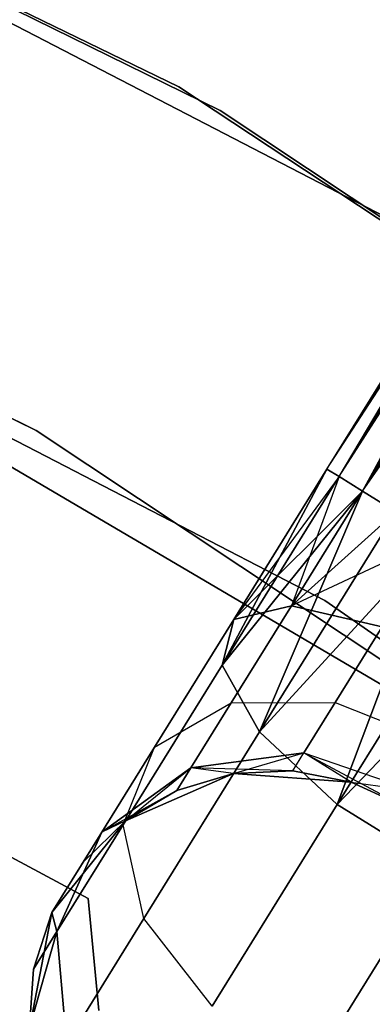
# Model space of a CAD drawing. Extents: x -91 to 91, y -91 to 262.
# Tile 453 of 480: x 30.8 to 32.23, y 51.44 to 55.44. Entities that reach past the tile are written whole.
import ezdxf

# ---------------------------------------------------------------- set-up
doc = ezdxf.new("R2010")
doc.units = 0
doc.header["$LTSCALE"] = 25.4
doc.layers.get('0').update_dxf_attribs({"linetype": 'CONTINUOUS'})

# ---------------------------------------------------------------- blocks, each defined once
blk = doc.blocks.new('ETE0_STL_1')
at = {"color": 0}
for p, q in [((32.0495, 53.613, 169.8871), (36.1023, 60.1506, 170.1281)), ((32.0495, 53.613, 169.8871), (36.1023, 60.1506, 170.1281)), ((32.0495, 53.613, 170.1281), (36.1023, 60.1506, 170.1281)), ((32.0495, 53.613, 170.1281), (36.1023, 60.1506, 170.1281)), ((32.0985, 53.5826, 170.3622), (36.1023, 60.1506, 170.1281)), ((32.0985, 53.5826, 170.3622), (36.1023, 60.1506, 170.1281)), ((32.0495, 53.613, 169.8871), (36.1513, 60.1202, 169.653)), ((32.0495, 53.613, 169.8871), (36.1513, 60.1202, 169.653)), ((32.0985, 53.5826, 169.653), (36.1513, 60.1202, 169.653)), ((32.0985, 53.5826, 169.653), (36.1513, 60.1202, 169.653)), ((32.1938, 53.5236, 169.4395), (36.1513, 60.1202, 169.653)), ((32.1938, 53.5236, 169.4395), (36.1513, 60.1202, 169.653)), ((32.0985, 53.5826, 170.3622), (36.2466, 60.0612, 170.5757)), ((32.0985, 53.5826, 170.3622), (36.2466, 60.0612, 170.5757)), ((32.1938, 53.5236, 170.5757), (36.2466, 60.0612, 170.5757)), ((32.1938, 53.5236, 170.5757), (36.2466, 60.0612, 170.5757)), ((32.1938, 53.5236, 169.4395), (36.3824, 59.977, 169.2591)), ((32.1938, 53.5236, 169.4395), (36.3824, 59.977, 169.2591)), ((31.4471, 55.1664, 158.5), (23.9774, 58.7991, 158.5)), ((23.9774, 58.7991, 159.5), (31.4471, 55.1664, 159.5)), ((31.4471, 55.1664, 158.5), (23.9774, 58.7991, 158.5)), ((23.9774, 58.7991, 159.5), (31.4471, 55.1664, 159.5)), ((24.1565, 58.7257, 159.5), (31.6151, 55.0703, 159.5)), ((31.6151, 55.0703, 169), (24.1565, 58.7257, 169)), ((24.1565, 58.7257, 159.5), (31.6151, 55.0703, 159.5)), ((31.6151, 55.0703, 169), (24.1565, 58.7257, 169)), ((32.8159, 54.3633, 330.5076), (25.4393, 58.1815, 330.5076)), ((25.4393, 58.1815, 321.0076), (32.8159, 54.3633, 321.0076)), ((32.8159, 54.3633, 330.5076), (25.4393, 58.1815, 330.5076)), ((25.4393, 58.1815, 321.0076), (32.8159, 54.3633, 321.0076)), ((30.8683, 53.7694, 159.5), (23.5859, 57.3385, 159.5)), ((23.5859, 57.3385, 169), (30.8683, 53.7694, 169)), ((23.5859, 57.3385, 169), (30.8683, 53.7694, 169)), ((30.8683, 53.7694, 159.5), (23.5859, 57.3385, 159.5)), ((24.8384, 56.8072, 330.5076), (32.0407, 53.0791, 330.5076)), ((32.0407, 53.0791, 321.0076), (24.8384, 56.8072, 321.0076)), ((32.0407, 53.0791, 321.0076), (24.8384, 56.8072, 321.0076)), ((24.8384, 56.8072, 330.5076), (32.0407, 53.0791, 330.5076)), ((32.0495, 53.613, 320.1281), (33.7023, 56.1696, 320.1334)), ((32.0495, 53.613, 320.1281), (33.7023, 56.1696, 320.1334)), ((32.0495, 53.613, 320.1281), (33.6158, 56.1396, 319.6635)), ((32.0495, 53.613, 319.8871), (33.6158, 56.1396, 319.6635)), ((32.0495, 53.613, 319.8871), (33.6158, 56.1396, 319.6635)), ((32.0495, 53.613, 320.1281), (33.6158, 56.1396, 319.6635)), ((32.0985, 53.5826, 320.3622), (33.7023, 56.1696, 320.1334)), ((32.0985, 53.5826, 320.3622), (33.7023, 56.1696, 320.1334)), ((32.0985, 53.5826, 319.653), (33.6158, 56.1396, 319.6635)), ((32.0985, 53.5826, 319.653), (33.6158, 56.1396, 319.6635)), ((32.1938, 53.5236, 320.5757), (33.7023, 56.1696, 320.1334)), ((32.1938, 53.5236, 320.5757), (33.7023, 56.1696, 320.1334)), ((32.1938, 53.5236, 319.4395), (33.6158, 56.1396, 319.6635)), ((32.1938, 53.5236, 319.4395), (33.6158, 56.1396, 319.6635)), ((32.1938, 53.5236, 320.5757), (33.9644, 56.0764, 320.5228)), ((32.1938, 53.5236, 320.5757), (33.9644, 56.0764, 320.5228)), ((32.1938, 53.5236, 319.4395), (33.7248, 55.9933, 319.2211)), ((32.1938, 53.5236, 319.4395), (33.7248, 55.9933, 319.2211)), ((34.8351, 51.2281, 327.5076), (27.8505, 55.3367, 327.5076)), ((27.8505, 55.3367, 328.5076), (34.8351, 51.2281, 328.5076)), ((34.8351, 51.2281, 327.5076), (27.8505, 55.3367, 327.5076)), ((27.8505, 55.3367, 328.5076), (34.8351, 51.2281, 328.5076)), ((38.3787, 50.5898, 158.5), (31.4471, 55.1664, 158.5)), ((31.4471, 55.1664, 158.5), (31.4471, 55.1664, 159.5)), ((31.4471, 55.1664, 159.5), (38.3787, 50.5898, 159.5)), ((31.4471, 55.1664, 158.5), (31.4471, 55.1664, 159.5)), ((38.3787, 50.5898, 158.5), (31.4471, 55.1664, 158.5)), ((31.4471, 55.1664, 159.5), (38.3787, 50.5898, 159.5)), ((31.6151, 55.0703, 159.5), (38.5328, 50.4725, 159.5)), ((38.5328, 50.4725, 169), (31.6151, 55.0703, 169)), ((31.6151, 55.0703, 159.5), (38.5328, 50.4725, 159.5)), ((31.6151, 55.0703, 159.5), (31.6151, 55.0703, 169)), ((38.5328, 50.4725, 169), (31.6151, 55.0703, 169)), ((31.6151, 55.0703, 159.5), (31.6151, 55.0703, 169)), ((26.1289, 54.5294, 164.5076), (31.079, 51.8678, 164.5076)), ((31.079, 51.8678, 162.5076), (26.1289, 54.5294, 162.5076)), ((31.079, 51.8678, 162.5076), (26.1289, 54.5294, 162.5076)), ((26.1289, 54.5294, 164.5076), (31.079, 51.8678, 164.5076)), ((37.6225, 49.2803, 159.5), (30.8683, 53.7694, 159.5)), ((30.8683, 53.7694, 169), (37.6225, 49.2803, 169)), ((30.8683, 53.7694, 169), (37.6225, 49.2803, 169)), ((30.8683, 53.7694, 169), (30.8683, 53.7694, 159.5)), ((37.6225, 49.2803, 159.5), (30.8683, 53.7694, 159.5)), ((30.8683, 53.7694, 169), (30.8683, 53.7694, 159.5)), ((31.6238, 52.8167, 319.8322), (32.0495, 53.613, 319.8871)), ((31.6238, 52.8167, 319.8322), (32.0495, 53.613, 319.8871)), ((32.0495, 53.613, 170.1281), (31.6238, 52.8167, 170.183)), ((32.0495, 53.613, 170.1281), (31.6238, 52.8167, 170.183)), ((31.6705, 53.0017, 320.2712), (32.0495, 53.613, 319.8871)), ((31.6705, 53.0017, 320.2712), (32.0495, 53.613, 320.1281)), ((31.6705, 53.0017, 320.2712), (32.0495, 53.613, 319.8871)), ((31.6705, 53.0017, 320.2712), (32.0495, 53.613, 320.1281)), ((32.0495, 53.613, 169.8871), (31.6705, 53.0017, 169.744)), ((32.0495, 53.613, 170.1281), (31.6705, 53.0017, 169.744)), ((32.0495, 53.613, 170.1281), (31.6705, 53.0017, 169.744)), ((32.0495, 53.613, 169.8871), (31.6705, 53.0017, 169.744)), ((32.0495, 53.613, 319.8871), (32.0985, 53.5826, 319.653)), ((32.0985, 53.5826, 320.3622), (32.0495, 53.613, 320.1281)), ((32.0495, 53.613, 319.8871), (32.0985, 53.5826, 319.653)), ((32.0985, 53.5826, 320.3622), (32.0495, 53.613, 320.1281)), ((32.0985, 53.5826, 169.653), (32.0495, 53.613, 169.8871)), ((32.0495, 53.613, 170.1281), (32.0985, 53.5826, 170.3622)), ((32.0495, 53.613, 170.1281), (32.0985, 53.5826, 170.3622)), ((32.0985, 53.5826, 169.653), (32.0495, 53.613, 169.8871)), ((31.6238, 52.8167, 319.8322), (32.0985, 53.5826, 319.653)), ((31.6238, 52.8167, 319.8322), (32.0985, 53.5826, 319.653)), ((32.0985, 53.5826, 170.3622), (31.6238, 52.8167, 170.183)), ((32.0985, 53.5826, 170.3622), (31.6238, 52.8167, 170.183)), ((32.0985, 53.5826, 320.3622), (31.6705, 53.0017, 320.2712)), ((32.0985, 53.5826, 320.3622), (31.6705, 53.0017, 320.2712)), ((32.0985, 53.5826, 169.653), (31.6705, 53.0017, 169.744)), ((32.0985, 53.5826, 169.653), (31.6705, 53.0017, 169.744)), ((32.0985, 53.5826, 169.653), (31.905, 53.0578, 169.3306)), ((32.0985, 53.5826, 169.653), (31.905, 53.0578, 169.3306)), ((32.0985, 53.5826, 319.653), (32.1938, 53.5236, 319.4395)), ((32.1938, 53.5236, 320.5757), (32.0985, 53.5826, 320.3622)), ((32.0985, 53.5826, 319.653), (32.1938, 53.5236, 319.4395)), ((32.1938, 53.5236, 320.5757), (32.0985, 53.5826, 320.3622)), ((32.1938, 53.5236, 169.4395), (32.0985, 53.5826, 169.653)), ((32.0985, 53.5826, 170.3622), (32.1938, 53.5236, 170.5757)), ((32.0985, 53.5826, 170.3622), (32.1938, 53.5236, 170.5757)), ((32.1938, 53.5236, 169.4395), (32.0985, 53.5826, 169.653)), ((31.6238, 52.8167, 319.8322), (32.1938, 53.5236, 319.4395)), ((31.6238, 52.8167, 319.8322), (32.1938, 53.5236, 319.4395)), ((32.1938, 53.5236, 170.5757), (31.6238, 52.8167, 170.183)), ((32.1938, 53.5236, 170.5757), (31.6238, 52.8167, 170.183)), ((32.1938, 53.5236, 320.5757), (31.6705, 53.0017, 320.2712)), ((32.1938, 53.5236, 320.5757), (31.6705, 53.0017, 320.2712)), ((31.7754, 52.5454, 319.4683), (32.1938, 53.5236, 319.4395)), ((31.7754, 52.5454, 319.4683), (32.1938, 53.5236, 319.4395)), ((32.1938, 53.5236, 170.5757), (31.7754, 52.5454, 170.5469)), ((32.1938, 53.5236, 170.5757), (31.7754, 52.5454, 170.5469)), ((31.905, 53.0578, 320.6847), (32.1938, 53.5236, 320.5757)), ((31.905, 53.0578, 320.6847), (32.1938, 53.5236, 320.5757)), ((32.1938, 53.5236, 169.4395), (31.905, 53.0578, 169.3306)), ((32.1938, 53.5236, 169.4395), (31.905, 53.0578, 169.3306)), ((32.1938, 53.5236, 319.4395), (32.3296, 53.4393, 319.2591)), ((32.3296, 53.4393, 320.7561), (32.1938, 53.5236, 320.5757)), ((32.1938, 53.5236, 319.4395), (32.3296, 53.4393, 319.2591)), ((32.3296, 53.4393, 320.7561), (32.1938, 53.5236, 320.5757)), ((32.3296, 53.4393, 169.2591), (32.1938, 53.5236, 169.4395)), ((32.1938, 53.5236, 170.5757), (32.3296, 53.4393, 170.7561)), ((32.1938, 53.5236, 170.5757), (32.3296, 53.4393, 170.7561)), ((32.3296, 53.4393, 169.2591), (32.1938, 53.5236, 169.4395)), ((31.7754, 52.5454, 319.4683), (32.3296, 53.4393, 319.2591)), ((31.7754, 52.5454, 319.4683), (32.3296, 53.4393, 319.2591)), ((32.3296, 53.4393, 170.7561), (31.7754, 52.5454, 170.5469)), ((32.3296, 53.4393, 170.7561), (31.7754, 52.5454, 170.5469)), ((32.3296, 53.4393, 320.7561), (31.905, 53.0578, 320.6847)), ((32.3296, 53.4393, 320.7561), (31.905, 53.0578, 320.6847)), ((32.3296, 53.4393, 169.2591), (31.905, 53.0578, 169.3306)), ((32.3296, 53.4393, 169.2591), (31.905, 53.0578, 169.3306)), ((31.7754, 52.5454, 319.4683), (32.4983, 53.3348, 319.1222)), ((31.7754, 52.5454, 319.4683), (32.4983, 53.3348, 319.1222)), ((32.4983, 53.3348, 170.8931), (31.7754, 52.5454, 170.5469)), ((32.4983, 53.3348, 170.8931), (31.7754, 52.5454, 170.5469)), ((32.4983, 53.3348, 320.8931), (31.905, 53.0578, 320.6847)), ((32.4983, 53.3348, 320.8931), (31.905, 53.0578, 320.6847)), ((32.0908, 52.2497, 319.2628), (32.4983, 53.3348, 319.1222)), ((32.0908, 52.2497, 319.2628), (32.4983, 53.3348, 319.1222)), ((32.4983, 53.3348, 170.8931), (32.0908, 52.2497, 170.7524)), ((32.4983, 53.3348, 170.8931), (32.0908, 52.2497, 170.7524)), ((32.0908, 52.2497, 319.2628), (32.6898, 53.216, 319.0367)), ((32.0908, 52.2497, 319.2628), (32.6898, 53.216, 319.0367)), ((32.6898, 53.216, 170.9785), (32.0908, 52.2497, 170.7524)), ((32.6898, 53.216, 170.9785), (32.0908, 52.2497, 170.7524)), ((31.6603, 52.663, 320.9951), (31.905, 53.0578, 320.6847)), ((31.6603, 52.663, 320.9951), (31.905, 53.0578, 320.6847)), ((31.905, 53.0578, 169.3306), (31.6603, 52.663, 169.0201)), ((31.905, 53.0578, 169.3306), (31.6603, 52.663, 169.0201)), ((31.6705, 53.0017, 320.2712), (31.905, 53.0578, 320.6847)), ((31.6705, 53.0017, 320.2712), (31.905, 53.0578, 320.6847)), ((31.905, 53.0578, 169.3306), (31.6705, 53.0017, 169.744)), ((31.905, 53.0578, 169.3306), (31.6705, 53.0017, 169.744)), ((32.2735, 52.9723, 320.9779), (31.905, 53.0578, 320.6847)), ((32.2735, 52.9723, 320.9779), (31.905, 53.0578, 320.6847)), ((31.905, 53.0578, 169.3306), (32.2735, 52.9723, 169.0373)), ((31.905, 53.0578, 169.3306), (32.2735, 52.9723, 169.0373)), ((32.0407, 53.0791, 330.5076), (38.6948, 48.4429, 330.5076)), ((38.6948, 48.4429, 321.0076), (32.0407, 53.0791, 321.0076)), ((32.0407, 53.0791, 321.0076), (32.0407, 53.0791, 330.5076)), ((32.0407, 53.0791, 321.0076), (32.0407, 53.0791, 330.5076)), ((38.6948, 48.4429, 321.0076), (32.0407, 53.0791, 321.0076)), ((32.0407, 53.0791, 330.5076), (38.6948, 48.4429, 330.5076)), ((32.0908, 52.2497, 319.2628), (32.8932, 53.0899, 319.0076)), ((32.0908, 52.2497, 319.2628), (32.8932, 53.0899, 319.0076)), ((32.8932, 53.0899, 171.0076), (32.0908, 52.2497, 170.7524)), ((32.8932, 53.0899, 171.0076), (32.0908, 52.2497, 170.7524)), ((31.3493, 52.4834, 320.6786), (31.6705, 53.0017, 320.2712)), ((31.3493, 52.4834, 320.6786), (31.6705, 53.0017, 320.2712)), ((31.6705, 53.0017, 169.744), (31.3493, 52.4834, 169.3366)), ((31.6705, 53.0017, 169.744), (31.3493, 52.4834, 169.3366)), ((31.6238, 52.8167, 319.8322), (31.6705, 53.0017, 320.2712)), ((31.6238, 52.8167, 319.8322), (31.6705, 53.0017, 320.2712)), ((31.6705, 53.0017, 169.744), (31.6238, 52.8167, 170.183)), ((31.6705, 53.0017, 169.744), (31.6238, 52.8167, 170.183)), ((32.083, 52.665, 321.2195), (32.2735, 52.9723, 320.9779)), ((32.083, 52.665, 321.2195), (32.2735, 52.9723, 320.9779)), ((32.2735, 52.9723, 169.0373), (32.083, 52.665, 168.7957)), ((32.2735, 52.9723, 169.0373), (32.083, 52.665, 168.7957)), ((31.2213, 52.1675, 320.3427), (31.6238, 52.8167, 319.8322)), ((31.2213, 52.1675, 320.3427), (31.6238, 52.8167, 319.8322)), ((31.6238, 52.8167, 170.183), (31.2213, 52.1675, 169.6726)), ((31.6238, 52.8167, 170.183), (31.2213, 52.1675, 169.6726)), ((31.7754, 52.5454, 319.4683), (31.6238, 52.8167, 319.8322)), ((31.7754, 52.5454, 319.4683), (31.6238, 52.8167, 319.8322)), ((31.6238, 52.8167, 170.183), (31.7754, 52.5454, 170.5469)), ((31.6238, 52.8167, 170.183), (31.7754, 52.5454, 170.5469)), ((31.3493, 52.4834, 320.6786), (31.6603, 52.663, 320.9951)), ((31.3493, 52.4834, 320.6786), (31.6603, 52.663, 320.9951)), ((31.3493, 52.4834, 169.3366), (31.6603, 52.663, 169.0201)), ((31.3493, 52.4834, 169.3366), (31.6603, 52.663, 169.0201)), ((31.4967, 52.3991, 321.4596), (31.6603, 52.663, 320.9951)), ((31.4967, 52.3991, 321.4596), (31.6603, 52.663, 320.9951)), ((31.6603, 52.663, 169.0201), (31.4967, 52.3991, 168.5556)), ((31.6603, 52.663, 169.0201), (31.4967, 52.3991, 168.5556)), ((31.6603, 52.663, 320.9951), (32.083, 52.665, 321.2195)), ((31.6603, 52.663, 320.9951), (32.083, 52.665, 321.2195)), ((31.6603, 52.663, 169.0201), (32.083, 52.665, 168.7957)), ((31.6603, 52.663, 169.0201), (32.083, 52.665, 168.7957)), ((31.9557, 52.4596, 321.5811), (32.083, 52.665, 321.2195)), ((31.9557, 52.4596, 321.5811), (32.083, 52.665, 321.2195)), ((32.083, 52.665, 168.7957), (31.9557, 52.4596, 168.4341)), ((32.083, 52.665, 168.7957), (31.9557, 52.4596, 168.4341)), ((32.083, 52.665, 321.2195), (32.5207, 52.4889, 321.3005)), ((32.083, 52.665, 321.2195), (32.5207, 52.4889, 321.3005)), ((32.083, 52.665, 168.7957), (32.5207, 52.4889, 168.7147)), ((32.083, 52.665, 168.7957), (32.5207, 52.4889, 168.7147)), ((31.3056, 51.7875, 320.0641), (31.7754, 52.5454, 319.4683)), ((31.3056, 51.7875, 320.0641), (31.7754, 52.5454, 319.4683)), ((31.7754, 52.5454, 170.5469), (31.3056, 51.7875, 169.9511)), ((31.7754, 52.5454, 170.5469), (31.3056, 51.7875, 169.9511)), ((32.0908, 52.2497, 319.2628), (31.7754, 52.5454, 319.4683)), ((32.0908, 52.2497, 319.2628), (31.7754, 52.5454, 319.4683)), ((31.7754, 52.5454, 170.5469), (32.0908, 52.2497, 170.7524)), ((31.7754, 52.5454, 170.5469), (32.0908, 52.2497, 170.7524)), ((31.1346, 52.1372, 321.2884), (31.3493, 52.4834, 320.6786)), ((31.1346, 52.1372, 321.2884), (31.3493, 52.4834, 320.6786)), ((31.3493, 52.4834, 169.3366), (31.1346, 52.1372, 168.7269)), ((31.3493, 52.4834, 169.3366), (31.1346, 52.1372, 168.7269)), ((31.2213, 52.1675, 320.3427), (31.3493, 52.4834, 320.6786)), ((31.2213, 52.1675, 320.3427), (31.3493, 52.4834, 320.6786)), ((31.2213, 52.1675, 169.6726), (31.3493, 52.4834, 169.3366)), ((31.2213, 52.1675, 169.6726), (31.3493, 52.4834, 169.3366)), ((31.4967, 52.3991, 321.4596), (31.9557, 52.4596, 321.5811)), ((31.4967, 52.3991, 321.4596), (31.9557, 52.4596, 321.5811)), ((31.9557, 52.4596, 168.4341), (31.4967, 52.3991, 168.5556)), ((31.9557, 52.4596, 168.4341), (31.4967, 52.3991, 168.5556)), ((31.6702, 52.3756, 322.0076), (31.9557, 52.4596, 321.5811)), ((31.6702, 52.3756, 322.0076), (31.9557, 52.4596, 321.5811)), ((31.911, 52.3875, 322.0076), (31.9557, 52.4596, 321.5811)), ((31.911, 52.3875, 322.0076), (31.9557, 52.4596, 321.5811)), ((31.911, 52.3875, 168.0076), (31.9557, 52.4596, 168.4341)), ((31.911, 52.3875, 168.0076), (31.9557, 52.4596, 168.4341)), ((32.1476, 52.3414, 322.0076), (31.9557, 52.4596, 321.5811)), ((31.9557, 52.4596, 321.5811), (32.4065, 52.3047, 321.6249)), ((31.9557, 52.4596, 321.5811), (32.4065, 52.3047, 321.6249)), ((32.1476, 52.3414, 322.0076), (31.9557, 52.4596, 321.5811)), ((32.1476, 52.3414, 168.0076), (31.9557, 52.4596, 168.4341)), ((31.9557, 52.4596, 168.4341), (32.3664, 52.24, 168.0076)), ((32.1476, 52.3414, 168.0076), (31.9557, 52.4596, 168.4341)), ((31.9557, 52.4596, 168.4341), (32.3664, 52.24, 168.0076)), ((31.9557, 52.4596, 168.4341), (32.4065, 52.3047, 168.3903)), ((31.9557, 52.4596, 168.4341), (32.4065, 52.3047, 168.3903)), ((31.4967, 52.3991, 321.4596), (31.1346, 52.1372, 321.2884)), ((31.4967, 52.3991, 321.4596), (31.1346, 52.1372, 321.2884)), ((31.1346, 52.1372, 168.7269), (31.4967, 52.3991, 168.5556)), ((31.1346, 52.1372, 168.7269), (31.4967, 52.3991, 168.5556)), ((31.2316, 52.1841, 322.0076), (31.4967, 52.3991, 321.4596)), ((31.2316, 52.1841, 322.0076), (31.4967, 52.3991, 321.4596)), ((31.6702, 52.3756, 327.5076), (31.2316, 52.1841, 327.5076)), ((31.2316, 52.1841, 163.5076), (31.6702, 52.3756, 163.5076)), ((31.6702, 52.3756, 327.5076), (31.2316, 52.1841, 327.5076)), ((31.2316, 52.1841, 163.5076), (31.6702, 52.3756, 163.5076)), ((31.4393, 52.3065, 322.0076), (31.4967, 52.3991, 321.4596)), ((31.4393, 52.3065, 322.0076), (31.4967, 52.3991, 321.4596)), ((31.4967, 52.3991, 168.5556), (31.4393, 52.3065, 168.0076)), ((31.4967, 52.3991, 168.5556), (31.4393, 52.3065, 168.0076)), ((31.6702, 52.3756, 322.0076), (31.4393, 52.3065, 322.0076)), ((31.4393, 52.3065, 322.0076), (31.6702, 52.3756, 327.5076)), ((31.4393, 52.3065, 322.0076), (31.6702, 52.3756, 327.5076)), ((31.6702, 52.3756, 322.0076), (31.4393, 52.3065, 322.0076)), ((31.6702, 52.3756, 168.0076), (31.4393, 52.3065, 168.0076)), ((31.4393, 52.3065, 168.0076), (31.6702, 52.3756, 163.5076)), ((31.4393, 52.3065, 168.0076), (31.6702, 52.3756, 163.5076)), ((31.6702, 52.3756, 168.0076), (31.4393, 52.3065, 168.0076)), ((31.6702, 52.3756, 322.0076), (31.4967, 52.3991, 321.4596)), ((31.6702, 52.3756, 322.0076), (31.4967, 52.3991, 321.4596)), ((31.911, 52.3875, 168.0076), (31.4967, 52.3991, 168.5556)), ((31.911, 52.3875, 168.0076), (31.4967, 52.3991, 168.5556)), ((31.6702, 52.3756, 168.0076), (31.4967, 52.3991, 168.5556)), ((31.6702, 52.3756, 168.0076), (31.4967, 52.3991, 168.5556)), ((31.911, 52.3875, 322.0076), (31.6702, 52.3756, 327.5076)), ((31.911, 52.3875, 322.0076), (31.6702, 52.3756, 322.0076)), ((31.911, 52.3875, 322.0076), (31.6702, 52.3756, 327.5076)), ((31.911, 52.3875, 322.0076), (31.6702, 52.3756, 322.0076)), ((31.911, 52.3875, 168.0076), (31.6702, 52.3756, 168.0076)), ((31.6702, 52.3756, 163.5076), (31.911, 52.3875, 168.0076)), ((31.911, 52.3875, 168.0076), (31.6702, 52.3756, 168.0076)), ((31.6702, 52.3756, 163.5076), (31.911, 52.3875, 168.0076)), ((32.1476, 52.3414, 327.5076), (31.6702, 52.3756, 327.5076)), ((31.6702, 52.3756, 163.5076), (32.1476, 52.3414, 163.5076)), ((32.1476, 52.3414, 327.5076), (31.6702, 52.3756, 327.5076)), ((31.6702, 52.3756, 322.0076), (31.6702, 52.3756, 327.5076)), ((31.6702, 52.3756, 322.0076), (31.6702, 52.3756, 327.5076)), ((31.6702, 52.3756, 163.5076), (32.1476, 52.3414, 163.5076)), ((31.6702, 52.3756, 168.0076), (31.6702, 52.3756, 163.5076)), ((31.6702, 52.3756, 168.0076), (31.6702, 52.3756, 163.5076)), ((32.1476, 52.3414, 322.0076), (31.911, 52.3875, 322.0076)), ((31.911, 52.3875, 322.0076), (32.1476, 52.3414, 327.5076)), ((31.911, 52.3875, 322.0076), (32.1476, 52.3414, 327.5076)), ((32.1476, 52.3414, 322.0076), (31.911, 52.3875, 322.0076)), ((32.1476, 52.3414, 168.0076), (31.911, 52.3875, 168.0076)), ((31.911, 52.3875, 168.0076), (32.1476, 52.3414, 163.5076)), ((31.911, 52.3875, 168.0076), (32.1476, 52.3414, 163.5076)), ((32.1476, 52.3414, 168.0076), (31.911, 52.3875, 168.0076)), ((32.3664, 52.24, 327.5076), (32.1476, 52.3414, 327.5076)), ((32.1476, 52.3414, 163.5076), (32.3664, 52.24, 163.5076)), ((32.3664, 52.24, 322.0076), (32.1476, 52.3414, 322.0076)), ((32.1476, 52.3414, 322.0076), (32.1476, 52.3414, 327.5076)), ((32.3664, 52.24, 327.5076), (32.1476, 52.3414, 327.5076)), ((32.1476, 52.3414, 322.0076), (32.1476, 52.3414, 327.5076)), ((32.1476, 52.3414, 322.0076), (32.4065, 52.3047, 321.6249)), ((32.1476, 52.3414, 322.0076), (32.4065, 52.3047, 321.6249)), ((32.3664, 52.24, 322.0076), (32.1476, 52.3414, 322.0076)), ((32.3664, 52.24, 168.0076), (32.1476, 52.3414, 168.0076)), ((32.1476, 52.3414, 168.0076), (32.1476, 52.3414, 163.5076)), ((32.1476, 52.3414, 168.0076), (32.1476, 52.3414, 163.5076)), ((32.3664, 52.24, 168.0076), (32.1476, 52.3414, 168.0076)), ((32.1476, 52.3414, 163.5076), (32.3664, 52.24, 163.5076)), ((31.4393, 52.3065, 168.0076), (31.1346, 52.1372, 168.7269)), ((31.4393, 52.3065, 168.0076), (31.1346, 52.1372, 168.7269)), ((31.4393, 52.3065, 322.0076), (31.2316, 52.1841, 327.5076)), ((31.4393, 52.3065, 322.0076), (31.2316, 52.1841, 322.0076)), ((31.4393, 52.3065, 322.0076), (31.2316, 52.1841, 327.5076)), ((31.4393, 52.3065, 322.0076), (31.2316, 52.1841, 322.0076)), ((31.4393, 52.3065, 168.0076), (31.2316, 52.1841, 168.0076)), ((31.2316, 52.1841, 163.5076), (31.4393, 52.3065, 168.0076)), ((31.4393, 52.3065, 168.0076), (31.2316, 52.1841, 168.0076)), ((31.2316, 52.1841, 163.5076), (31.4393, 52.3065, 168.0076)), ((31.583, 51.4305, 319.9068), (32.0908, 52.2497, 319.2628)), ((31.583, 51.4305, 319.9068), (32.0908, 52.2497, 319.2628)), ((32.0908, 52.2497, 170.7524), (31.583, 51.4305, 170.1084)), ((32.0908, 52.2497, 170.7524), (31.583, 51.4305, 170.1084)), ((32.4976, 51.9975, 319.2628), (32.0908, 52.2497, 319.2628)), ((32.4976, 51.9975, 319.2628), (32.0908, 52.2497, 319.2628)), ((32.0908, 52.2497, 170.7524), (32.4976, 51.9975, 170.7524)), ((32.0908, 52.2497, 170.7524), (32.4976, 51.9975, 170.7524)), ((31.2316, 52.1841, 327.5076), (30.9322, 51.8107, 327.5076)), ((30.9322, 51.8107, 163.5076), (31.2316, 52.1841, 163.5076)), ((31.2316, 52.1841, 327.5076), (30.9322, 51.8107, 327.5076)), ((30.9322, 51.8107, 163.5076), (31.2316, 52.1841, 163.5076)), ((31.2316, 52.1841, 322.0076), (31.0592, 52.0156, 322.0076)), ((31.0592, 52.0156, 322.0076), (31.2316, 52.1841, 327.5076)), ((31.0592, 52.0156, 322.0076), (31.2316, 52.1841, 327.5076)), ((31.2316, 52.1841, 322.0076), (31.0592, 52.0156, 322.0076)), ((31.2316, 52.1841, 168.0076), (31.0592, 52.0156, 168.0076)), ((31.0592, 52.0156, 168.0076), (31.2316, 52.1841, 163.5076)), ((31.0592, 52.0156, 168.0076), (31.2316, 52.1841, 163.5076)), ((31.2316, 52.1841, 168.0076), (31.0592, 52.0156, 168.0076)), ((31.2316, 52.1841, 322.0076), (31.1346, 52.1372, 321.2884)), ((31.2316, 52.1841, 322.0076), (31.1346, 52.1372, 321.2884)), ((31.2316, 52.1841, 168.0076), (31.1346, 52.1372, 168.7269)), ((31.2316, 52.1841, 168.0076), (31.1346, 52.1372, 168.7269)), ((31.2316, 52.1841, 322.0076), (31.2316, 52.1841, 327.5076)), ((31.2316, 52.1841, 322.0076), (31.2316, 52.1841, 327.5076)), ((31.2316, 52.1841, 168.0076), (31.2316, 52.1841, 163.5076)), ((31.2316, 52.1841, 168.0076), (31.2316, 52.1841, 163.5076)), ((30.9322, 51.8107, 322.0076), (31.1346, 52.1372, 321.2884)), ((30.9322, 51.8107, 322.0076), (31.1346, 52.1372, 321.2884)), ((31.1346, 52.1372, 168.7269), (30.9322, 51.8107, 168.0076)), ((31.1346, 52.1372, 168.7269), (30.9322, 51.8107, 168.0076)), ((30.9524, 51.7337, 321.1065), (31.2213, 52.1675, 320.3427)), ((30.9524, 51.7337, 321.1065), (31.2213, 52.1675, 320.3427)), ((31.2213, 52.1675, 169.6726), (30.9524, 51.7337, 168.9087)), ((31.2213, 52.1675, 169.6726), (30.9524, 51.7337, 168.9087)), ((31.1346, 52.1372, 321.2884), (30.9524, 51.7337, 321.1065)), ((31.1346, 52.1372, 321.2884), (30.9524, 51.7337, 321.1065)), ((30.9524, 51.7337, 168.9087), (31.1346, 52.1372, 168.7269)), ((30.9524, 51.7337, 168.9087), (31.1346, 52.1372, 168.7269)), ((31.0592, 52.0156, 322.0076), (31.1346, 52.1372, 321.2884)), ((31.0592, 52.0156, 322.0076), (31.1346, 52.1372, 321.2884)), ((31.1346, 52.1372, 168.7269), (31.0592, 52.0156, 168.0076)), ((31.1346, 52.1372, 168.7269), (31.0592, 52.0156, 168.0076)), ((31.3056, 51.7875, 320.0641), (31.2213, 52.1675, 320.3427)), ((31.3056, 51.7875, 320.0641), (31.2213, 52.1675, 320.3427)), ((31.3056, 51.7875, 169.9511), (31.2213, 52.1675, 169.6726)), ((31.3056, 51.7875, 169.9511), (31.2213, 52.1675, 169.6726)), ((31.0592, 52.0156, 322.0076), (30.9322, 51.8107, 327.5076)), ((31.0592, 52.0156, 322.0076), (30.9322, 51.8107, 327.5076)), ((30.9322, 51.8107, 163.5076), (31.0592, 52.0156, 168.0076)), ((30.9322, 51.8107, 163.5076), (31.0592, 52.0156, 168.0076)), ((31.9898, 51.1783, 319.9068), (32.4976, 51.9975, 319.2628)), ((31.9898, 51.1783, 319.9068), (32.4976, 51.9975, 319.2628)), ((32.4976, 51.9975, 170.7524), (31.9898, 51.1783, 170.1084)), ((32.4976, 51.9975, 170.7524), (31.9898, 51.1783, 170.1084)), ((31.079, 51.8678, 164.5076), (31.079, 51.8678, 162.5076)), ((31.079, 51.8678, 164.5076), (31.079, 51.8678, 162.5076)), ((31.079, 51.8678, 164.5076), (31.1221, 51.4132, 164.5076)), ((31.1221, 51.4132, 162.5076), (31.079, 51.8678, 162.5076)), ((31.1221, 51.4132, 162.5076), (31.079, 51.8678, 162.5076)), ((31.079, 51.8678, 164.5076), (31.1221, 51.4132, 164.5076)), ((30.9322, 51.8107, 327.5076), (30.8407, 51.3409, 327.5076)), ((30.8407, 51.3409, 163.5076), (30.9322, 51.8107, 163.5076)), ((30.9322, 51.8107, 327.5076), (30.8407, 51.3409, 327.5076)), ((30.8407, 51.3409, 163.5076), (30.9322, 51.8107, 163.5076)), ((30.9322, 51.8107, 322.0076), (30.8579, 51.5813, 322.0076)), ((30.8579, 51.5813, 322.0076), (30.9322, 51.8107, 327.5076)), ((30.8579, 51.5813, 322.0076), (30.9322, 51.8107, 327.5076)), ((30.9322, 51.8107, 322.0076), (30.8579, 51.5813, 322.0076)), ((30.9322, 51.8107, 168.0076), (30.8579, 51.5813, 168.0076)), ((30.8579, 51.5813, 168.0076), (30.9322, 51.8107, 163.5076)), ((30.8579, 51.5813, 168.0076), (30.9322, 51.8107, 163.5076)), ((30.9322, 51.8107, 168.0076), (30.8579, 51.5813, 168.0076)), ((30.9322, 51.8107, 322.0076), (30.9322, 51.8107, 327.5076)), ((30.9322, 51.8107, 322.0076), (30.9322, 51.8107, 327.5076)), ((30.9322, 51.8107, 322.0076), (30.9524, 51.7337, 321.1065)), ((30.9322, 51.8107, 322.0076), (30.9524, 51.7337, 321.1065)), ((30.9524, 51.7337, 168.9087), (30.9322, 51.8107, 168.0076)), ((30.9524, 51.7337, 168.9087), (30.9322, 51.8107, 168.0076)), ((30.9322, 51.8107, 168.0076), (30.9322, 51.8107, 163.5076)), ((30.9322, 51.8107, 168.0076), (30.9322, 51.8107, 163.5076)), ((30.9917, 51.2811, 320.9558), (31.3056, 51.7875, 320.0641)), ((30.9917, 51.2811, 320.9558), (31.3056, 51.7875, 320.0641)), ((31.3056, 51.7875, 169.9511), (30.9917, 51.2811, 169.0594)), ((31.3056, 51.7875, 169.9511), (30.9917, 51.2811, 169.0594)), ((31.583, 51.4305, 319.9068), (31.3056, 51.7875, 320.0641)), ((31.583, 51.4305, 319.9068), (31.3056, 51.7875, 320.0641)), ((31.583, 51.4305, 170.1084), (31.3056, 51.7875, 169.9511)), ((31.583, 51.4305, 170.1084), (31.3056, 51.7875, 169.9511)), ((30.8407, 51.3409, 322.0076), (30.9524, 51.7337, 321.1065)), ((30.8407, 51.3409, 322.0076), (30.9524, 51.7337, 321.1065)), ((30.9524, 51.7337, 168.9087), (30.8407, 51.3409, 168.0076)), ((30.9524, 51.7337, 168.9087), (30.8407, 51.3409, 168.0076)), ((30.8579, 51.5813, 322.0076), (30.9524, 51.7337, 321.1065)), ((30.8579, 51.5813, 322.0076), (30.9524, 51.7337, 321.1065)), ((30.9524, 51.7337, 168.9087), (30.8579, 51.5813, 168.0076)), ((30.9524, 51.7337, 168.9087), (30.8579, 51.5813, 168.0076)), ((30.9524, 51.7337, 321.1065), (30.9917, 51.2811, 320.9558)), ((30.9524, 51.7337, 321.1065), (30.9917, 51.2811, 320.9558)), ((30.9917, 51.2811, 169.0594), (30.9524, 51.7337, 168.9087)), ((30.9917, 51.2811, 169.0594), (30.9524, 51.7337, 168.9087)), ((30.8579, 51.5813, 322.0076), (30.8407, 51.3409, 327.5076)), ((30.8579, 51.5813, 322.0076), (30.8407, 51.3409, 322.0076)), ((30.8579, 51.5813, 322.0076), (30.8407, 51.3409, 327.5076)), ((30.8579, 51.5813, 322.0076), (30.8407, 51.3409, 322.0076)), ((30.8579, 51.5813, 168.0076), (30.8407, 51.3409, 168.0076)), ((30.8407, 51.3409, 163.5076), (30.8579, 51.5813, 168.0076)), ((30.8579, 51.5813, 168.0076), (30.8407, 51.3409, 168.0076)), ((30.8407, 51.3409, 163.5076), (30.8579, 51.5813, 168.0076))]:
    blk.add_line(p, q, dxfattribs=at)

msp = doc.modelspace()

# ---------------------------------------------------------------- block references
at = {"color": 253}
msp.add_blockref('ETE0_STL_1', (0, 0), dxfattribs=at)

doc.saveas('drawing.dxf')
